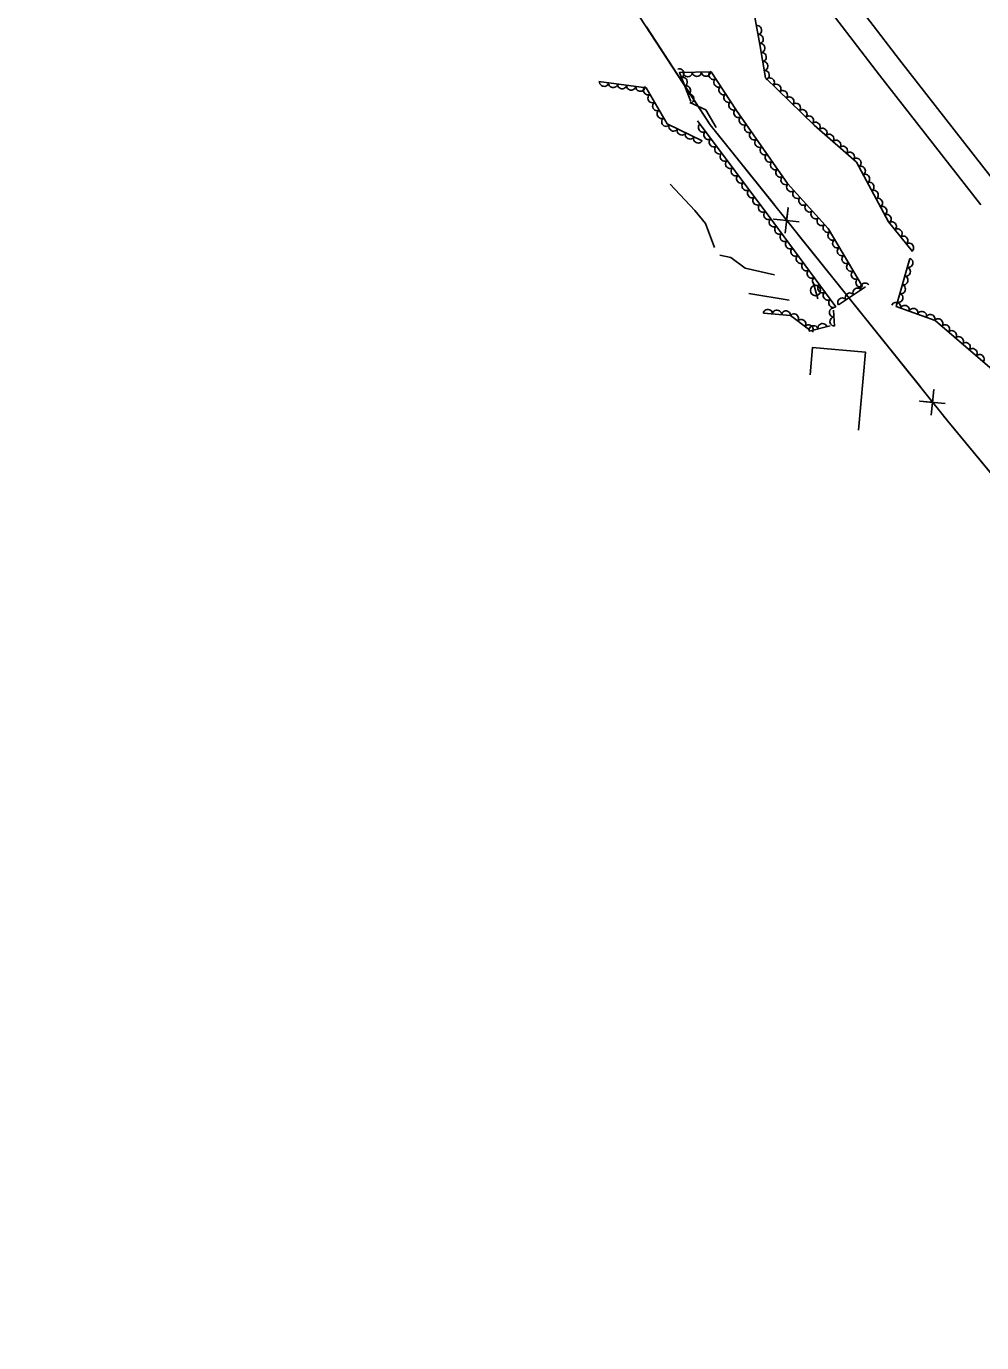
# Model space of a CAD drawing. Extents: x 1746719 to 1766531, y 631721 to 662391.
# Drawn here: x 1755552 to 1755972, y 645932 to 646510 of the extents above; entities that cross this region are included whole.
import ezdxf

# ---------------------------------------------------------------- set-up
doc = ezdxf.new("R2010")
doc.units = 0
for name, color, linetype in [('SURVEY - AERIAL SURVEY - Photo Control - Points - Elevations', 7, 'Continuous'), ('SURVEY - AERIAL SURVEY - Photo Control with Text', 7, 'Continuous'), ('SURVEY - CENTERLINE - Existing Roads - Development', 7, 'Continuous'), ('SURVEY - CENTERLINE - Existing Roads Curve Text', 7, 'Continuous')]:
    doc.layers.add(name, color=color, linetype=linetype)

msp = doc.modelspace()

# ---------------------------------------------------------------- linework, layer by layer
at = {"layer": 'SURVEY - AERIAL SURVEY - Photo Control - Points - Elevations'}
for points in [[(1755980.32, 646438.36), (1755935.91, 646495.19), (1755896.85, 646546.25), (1755848.62, 646611.11), (1755812.54, 646659.93), (1755775.92, 646708.69), (1755735.27, 646765.13)], [(1755971.65, 646431.59), (1755927.21, 646488.47), (1755888.07, 646539.62), (1755839.79, 646604.56), (1755803.72, 646653.36), (1755767.06, 646702.18), (1755726.34, 646758.71)], [(1755881.05, 646400.87), (1755868.19, 646403.76), (1755861.87, 646408.45), (1755856.97, 646409.4)], [(1755869.68, 646392.59), (1755887.49, 646389.7)]]:
    msp.add_lwpolyline(points, dxfattribs=at)
at = {"layer": 'SURVEY - AERIAL SURVEY - Photo Control with Text'}
for points in [[(1755772.05, 646533.89), (1755795.62, 646539.12), (1755812.85, 646529.43), (1755818.67, 646537.14), (1755801.71, 646561.37), (1755793.24, 646576.62), (1755799.38, 646587.56), (1755812.35, 646587.44), (1755836.06, 646563.83), (1755857.56, 646534.69), (1755869.71, 646528.45), (1755874.64, 646501.96), (1755877.09, 646487.29), (1755898.48, 646466.48), (1755917.02, 646450.28), (1755931.1, 646424.07), (1755941.64, 646411.09)], [(1755919.75, 646395.66), (1755904.57, 646421.12), (1755886.75, 646440.98), (1755864.35, 646472.9), (1755853.16, 646489.98), (1755839.22, 646489.59), (1755844.21, 646476.92)], [(1755849.19, 646459.7), (1755833.79, 646467.18), (1755824.67, 646482.91), (1755803.88, 646485.76)], [(1755843.75, 646476.49), (1755850.8, 646473.31), (1755855.44, 646465.54)], [(1755907.95, 646386.78), (1755880.79, 646423.61), (1755847.23, 646468.39)], [(1755940.52, 646407.97), (1755934.49, 646386.84), (1755951.7, 646380.76), (1755977.68, 646358.28), (1756010.98, 646321.31), (1756044.38, 646282.74), (1756067.72, 646249.99), (1756104.28, 646209.75), (1756144.93, 646168.86), (1756173.86, 646145.48), (1756204.88, 646112.36), (1756228.26, 646084.95), (1756245.1, 646050.24), (1756265.18, 646028.19), (1756289.69, 646001.46), (1756316.93, 645975.43), (1756349.63, 645944.43), (1756380.02, 645919.68)], [(1755909.08, 646387.63), (1755921.08, 646395.49)], [(1755876.12, 646383.89), (1755888.06, 646382.92), (1755896.37, 646376.66)], [(1755907.39, 646378.31), (1755906.99, 646385.32)], [(1755896.3, 646376.08), (1755905.51, 646378.38)]]:
    msp.add_lwpolyline(points, dxfattribs=at)
for centre, major_axis in [((1755873.47, 646508.24), (0.37, -1.97)), ((1755874.2, 646504.31), (0.37, -1.97)), ((1755874.9, 646500.37), (0.33, -1.97)), ((1755875.56, 646496.43), (0.33, -1.97)), ((1755876.22, 646492.48), (0.33, -1.97)), ((1755839.34, 646489.3), (0.73, -1.86)), ((1755840.81, 646485.58), (0.73, -1.86)), ((1755842.91, 646489.7), (-2, -0.06)), ((1755846.9, 646489.81), (-2, -0.06)), ((1755850.9, 646489.92), (-2, -0.06)), ((1755854.11, 646488.53), (-1.1, 1.67)), ((1755876.88, 646488.54), (0.33, -1.97)), ((1755879.04, 646485.38), (1.43, -1.39)), ((1755806.15, 646485.45), (-1.98, 0.27)), ((1755810.11, 646484.91), (-1.98, 0.27)), ((1755814.08, 646484.36), (-1.98, 0.27)), ((1755818.04, 646483.82), (-1.98, 0.27)), ((1755822, 646483.28), (-1.98, 0.27)), ((1755825.33, 646481.78), (-1, 1.73)), ((1755842.27, 646481.85), (0.73, -1.86)), ((1755856.31, 646485.18), (-1.1, 1.67)), ((1755858.5, 646481.83), (-1.1, 1.67)), ((1755881.91, 646482.59), (1.43, -1.39)), ((1755884.78, 646479.81), (1.43, -1.39)), ((1755827.33, 646478.32), (-1, 1.73)), ((1755829.34, 646474.86), (-1, 1.73)), ((1755843.74, 646478.13), (0.73, -1.86)), ((1755860.69, 646478.49), (-1.1, 1.67)), ((1755862.89, 646475.14), (-1.1, 1.67)), ((1755887.65, 646477.02), (1.43, -1.39)), ((1755890.51, 646474.23), (1.43, -1.39)), ((1755831.34, 646471.4), (-1, 1.73)), ((1755865.11, 646471.82), (-1.15, 1.64)), ((1755867.41, 646468.55), (-1.15, 1.64)), ((1755893.38, 646471.44), (1.43, -1.39)), ((1755896.25, 646468.65), (1.43, -1.39)), ((1755833.35, 646467.94), (-1, 1.73)), ((1755836.6, 646465.82), (-1.8, 0.87)), ((1755840.19, 646464.07), (-1.8, 0.87)), ((1755849.47, 646465.41), (-1.2, 1.6)), ((1755869.71, 646465.27), (-1.15, 1.64)), ((1755899.15, 646465.9), (1.51, -1.32)), ((1755902.16, 646463.27), (1.51, -1.32)), ((1755843.79, 646462.32), (-1.8, 0.87)), ((1755847.39, 646460.58), (-1.8, 0.87)), ((1755851.86, 646462.21), (-1.2, 1.6)), ((1755854.26, 646459.01), (-1.2, 1.6)), ((1755872.01, 646462), (-1.15, 1.64)), ((1755874.3, 646458.72), (-1.15, 1.64)), ((1755905.17, 646460.63), (1.51, -1.32)), ((1755908.19, 646458), (1.51, -1.32)), ((1755856.66, 646455.81), (-1.2, 1.6)), ((1755859.06, 646452.61), (-1.2, 1.6)), ((1755876.6, 646455.45), (-1.15, 1.64)), ((1755878.9, 646452.18), (-1.15, 1.64)), ((1755911.2, 646455.37), (1.51, -1.32)), ((1755914.21, 646452.74), (1.51, -1.32)), ((1755861.46, 646449.41), (-1.2, 1.6)), ((1755863.86, 646446.2), (-1.2, 1.6)), ((1755881.2, 646448.9), (-1.15, 1.64)), ((1755883.49, 646445.63), (-1.15, 1.64)), ((1755917.15, 646450.05), (0.95, -1.76)), ((1755919.04, 646446.52), (0.95, -1.76)), ((1755866.25, 646443), (-1.2, 1.6)), ((1755868.65, 646439.8), (-1.2, 1.6)), ((1755885.79, 646442.35), (-1.15, 1.64)), ((1755920.93, 646443), (0.95, -1.76)), ((1755922.83, 646439.48), (0.95, -1.76)), ((1755871.05, 646436.6), (-1.2, 1.6)), ((1755888.3, 646439.25), (-1.34, 1.49)), ((1755890.98, 646436.27), (-1.34, 1.49)), ((1755924.72, 646435.95), (0.95, -1.76)), ((1755873.45, 646433.4), (-1.2, 1.6)), ((1755875.85, 646430.2), (-1.2, 1.6)), ((1755893.65, 646433.3), (-1.34, 1.49)), ((1755896.32, 646430.32), (-1.34, 1.49)), ((1755926.61, 646432.43), (0.95, -1.76)), ((1755928.5, 646428.9), (0.95, -1.76)), ((1755878.25, 646427), (-1.2, 1.6)), ((1755880.64, 646423.8), (-1.2, 1.6)), ((1755898.99, 646427.34), (-1.34, 1.49)), ((1755901.66, 646424.36), (-1.34, 1.49)), ((1755930.4, 646425.38), (0.95, -1.76)), ((1755932.68, 646422.12), (1.26, -1.55)), ((1755883.02, 646420.58), (-1.19, 1.61)), ((1755885.39, 646417.36), (-1.19, 1.61)), ((1755904.33, 646421.39), (-1.34, 1.49)), ((1755906.43, 646417.99), (-1.02, 1.72)), ((1755935.21, 646419.01), (1.26, -1.55)), ((1755937.73, 646415.91), (1.26, -1.55)), ((1755887.77, 646414.14), (-1.19, 1.61)), ((1755890.14, 646410.92), (-1.19, 1.61)), ((1755908.48, 646414.56), (-1.02, 1.72)), ((1755910.53, 646411.12), (-1.02, 1.72)), ((1755940.25, 646412.8), (1.26, -1.55)), ((1755892.52, 646407.7), (-1.19, 1.61)), ((1755912.58, 646407.68), (-1.02, 1.72)), ((1755939.97, 646406.04), (-0.55, -1.92)), ((1755894.89, 646404.48), (-1.19, 1.61)), ((1755897.26, 646401.26), (-1.19, 1.61)), ((1755914.63, 646404.25), (-1.02, 1.72)), ((1755916.68, 646400.81), (-1.02, 1.72)), ((1755938.87, 646402.2), (-0.55, -1.92)), ((1755899.64, 646398.04), (-1.19, 1.61)), ((1755902.01, 646394.82), (-1.19, 1.61)), ((1755917.45, 646393.11), (1.67, 1.09)), ((1755918.73, 646397.38), (-1.02, 1.72)), ((1755920.79, 646395.3), (1.67, 1.09)), ((1755936.67, 646394.5), (-0.55, -1.92)), ((1755937.77, 646398.35), (-0.55, -1.92)), ((1755904.39, 646391.6), (-1.19, 1.61)), ((1755906.76, 646388.39), (-1.19, 1.61)), ((1755910.75, 646388.73), (1.67, 1.09)), ((1755914.1, 646390.92), (1.67, 1.09)), ((1755935.58, 646390.66), (-0.55, -1.92)), ((1755878.12, 646383.73), (1.99, -0.16)), ((1755882.1, 646383.4), (1.99, -0.16)), ((1755886.09, 646383.08), (1.99, -0.16)), ((1755889.68, 646381.7), (1.6, -1.2)), ((1755907.05, 646384.3), (-0.11, 2)), ((1755934.52, 646386.83), (1.89, -0.67)), ((1755938.29, 646385.5), (1.89, -0.67)), ((1755942.06, 646384.17), (1.89, -0.67)), ((1755945.83, 646382.83), (1.89, -0.67)), ((1755949.6, 646381.5), (1.89, -0.67)), ((1755892.87, 646379.3), (1.6, -1.2)), ((1755896.07, 646376.89), (1.6, -1.2)), ((1755898.24, 646376.56), (1.94, 0.48)), ((1755902.12, 646377.53), (1.94, 0.48)), ((1755907.28, 646380.3), (-0.11, 2)), ((1755953.04, 646379.6), (1.51, -1.31)), ((1755956.07, 646376.98), (1.51, -1.31)), ((1755959.09, 646374.36), (1.51, -1.31)), ((1755962.12, 646371.75), (1.51, -1.31)), ((1755965.14, 646369.13), (1.51, -1.31)), ((1755968.17, 646366.51), (1.51, -1.31)), ((1755971.19, 646363.89), (1.51, -1.31))]:
    msp.add_ellipse(centre, major_axis=major_axis, ratio=0.940188, start_param=0, end_param=3.141593, dxfattribs=at)
at = {"layer": 'SURVEY - CENTERLINE - Existing Roads - Development'}
for q in [(1755898.04, 646397.48), (1755900.08, 646390.26)]:
    msp.add_line((1755899.06, 646393.87), q, dxfattribs=at)
msp.add_circle((1755899.06, 646393.87), 2.25, dxfattribs=at)
at = {"layer": 'SURVEY - CENTERLINE - Existing Roads Curve Text'}
for points in [[(1755552.21, 646791.81), (1755556.89, 646790.39), (1755600.63, 646766.5), (1755686.68, 646718.43), (1755710.96, 646682.09), (1755757.96, 646610.65), (1755807.55, 646536.13), (1755852.73, 646466.69), (1755913.82, 646390.58)], [(1755824.77, 646509.67), (1755850.07, 646470.77)], [(1755850.07, 646470.77), (1755852.73, 646466.69), (1755880.98, 646431.5)], [(1755835.13, 646440.62), (1755845.97, 646429.01), (1755850.69, 646423.38), (1755854.63, 646412.81)], [(1755891.91, 646424.11), (1755880.72, 646425.26), (1755886.35, 646424.65), (1755886.96, 646430.27), (1755885.67, 646419.1)], [(1755891.06, 646418.94), (1755913.82, 646390.58)], [(1755913.82, 646390.58), (1755957.24, 646336.53), (1756008.84, 646274.18), (1756048.63, 646227.25), (1756093.25, 646175.83), (1756124.24, 646141.17), (1756169.31, 646092.03), (1756212.98, 646042.93), (1756246.35, 646006.31), (1756288.42, 645963.87), (1756330.03, 645921.42)], [(1755913.82, 646390.58), (1755945.14, 646351.6)], [(1755896.64, 646356.94), (1755897.76, 646368.95), (1755921.08, 646366.77), (1755917.89, 646332.61)], [(1755956.07, 646344.22), (1755944.88, 646345.37), (1755950.51, 646344.76), (1755951.12, 646350.38), (1755949.83, 646339.21)], [(1755955.22, 646339.05), (1755957.24, 646336.53), (1755984.77, 646303.27)]]:
    msp.add_lwpolyline(points, dxfattribs=at)

doc.saveas('drawing.dxf')
